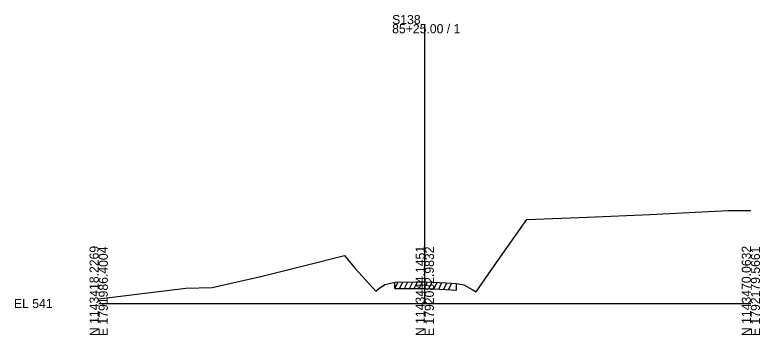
# Model space of a CAD drawing. Extents: x -26 to 1203, y -10 to 19606.
# Drawn here: x -25.7 to 202.8, y 10490.3 to 10588.6 of the extents above; entities that cross this region are included whole.
import ezdxf

# ---------------------------------------------------------------- set-up
doc = ezdxf.new("R2010")
doc.units = 0
for name, color, linetype in [('RD_EX_Driveway', 7, 'Continuous'), ('RD_GPK_XS_Cell', 7, 'Continuous'), ('RD_XS_ExGround', 7, 'Continuous'), ('RD_XS_ExPaveRet', 7, 'Continuous')]:
    doc.layers.add(name, color=color, linetype=linetype)

msp = doc.modelspace()

# ---------------------------------------------------------------- linework, layer by layer
at = {"layer": 'RD_GPK_XS_Cell'}
for p, q in [((100, 10500), (100, 10585.72)), ((0, 10500), (100, 10500)), ((100, 10500), (200, 10500))]:
    msp.add_line(p, q, dxfattribs=at)
at = {"layer": 'RD_XS_ExGround'}
msp.add_lwpolyline([(0, 10501.46), (26.77, 10504.72), (34.85, 10504.92), (50.16, 10508.43), (63.58, 10511.81), (75.36, 10514.78), (78.66, 10510.77), (84.97, 10503.81), (85.8, 10504.46), (87.76, 10505.86), (88.72, 10506.08), (90.8, 10506.56), (97.23, 10506.65), (100.29, 10506.65), (106.57, 10506.33), (109.67, 10506.14), (110.36, 10506.03), (111.94, 10505.76), (114.54, 10504.25), (115.74, 10503.55), (121.26, 10511.58), (131.33, 10525.74), (149.95, 10526.5), (169.02, 10527.29), (193.01, 10528.57), (200, 10528.55)], dxfattribs=at)
at = {"layer": 'RD_XS_ExPaveRet'}
for p, q in [((90.8, 10504.56), (91.81, 10506.57)), ((90.8, 10504.56), (90.8, 10506.56)), ((92.3, 10504.58), (93.31, 10506.59)), ((93.8, 10504.6), (94.81, 10506.61)), ((95.3, 10504.62), (96.31, 10506.63)), ((96.8, 10504.64), (97.8, 10506.65)), ((98.3, 10504.65), (99.3, 10506.65)), ((99.8, 10504.65), (100.79, 10506.63)), ((101.3, 10504.6), (102.27, 10506.55)), ((102.8, 10504.52), (103.77, 10506.47)), ((104.3, 10504.45), (105.27, 10506.4)), ((105.8, 10504.37), (106.77, 10506.32)), ((107.3, 10504.28), (108.27, 10506.23)), ((109.67, 10506.14), (109.67, 10504.14)), ((90.8, 10504.56), (97.23, 10504.65)), ((97.23, 10504.65), (100.29, 10504.65)), ((100.29, 10504.65), (106.57, 10504.33)), ((106.57, 10504.33), (109.67, 10504.14))]:
    msp.add_line(p, q, dxfattribs=at)

# ---------------------------------------------------------------- texts
at = {"layer": 'RD_EX_Driveway'}
msp.add_text('544.33', height=0.0975, rotation=90, dxfattribs=at).set_placement((100.1, 10506.65))
at = {"layer": 'RD_GPK_XS_Cell'}
for s, p in [('S138', (90, 10585.72)), ('85+25.00 / 1', (90, 10582.92)), ('EL 541', (-26, 10498.6))]:
    msp.add_text(s, height=2.8, dxfattribs=at).set_placement(p)
for s, p in [('N 1143418.2269', (0, 10490)), ('E 1791986.4004', (2.8, 10490)), ('N 1143444.1451', (100, 10490)), ('E 1792082.9832', (102.8, 10490)), ('N 1143470.0632', (200, 10490)), ('E 1792179.5661', (202.8, 10490))]:
    msp.add_text(s, height=2.8, rotation=90, dxfattribs=at).set_placement(p)

doc.saveas('drawing.dxf')
